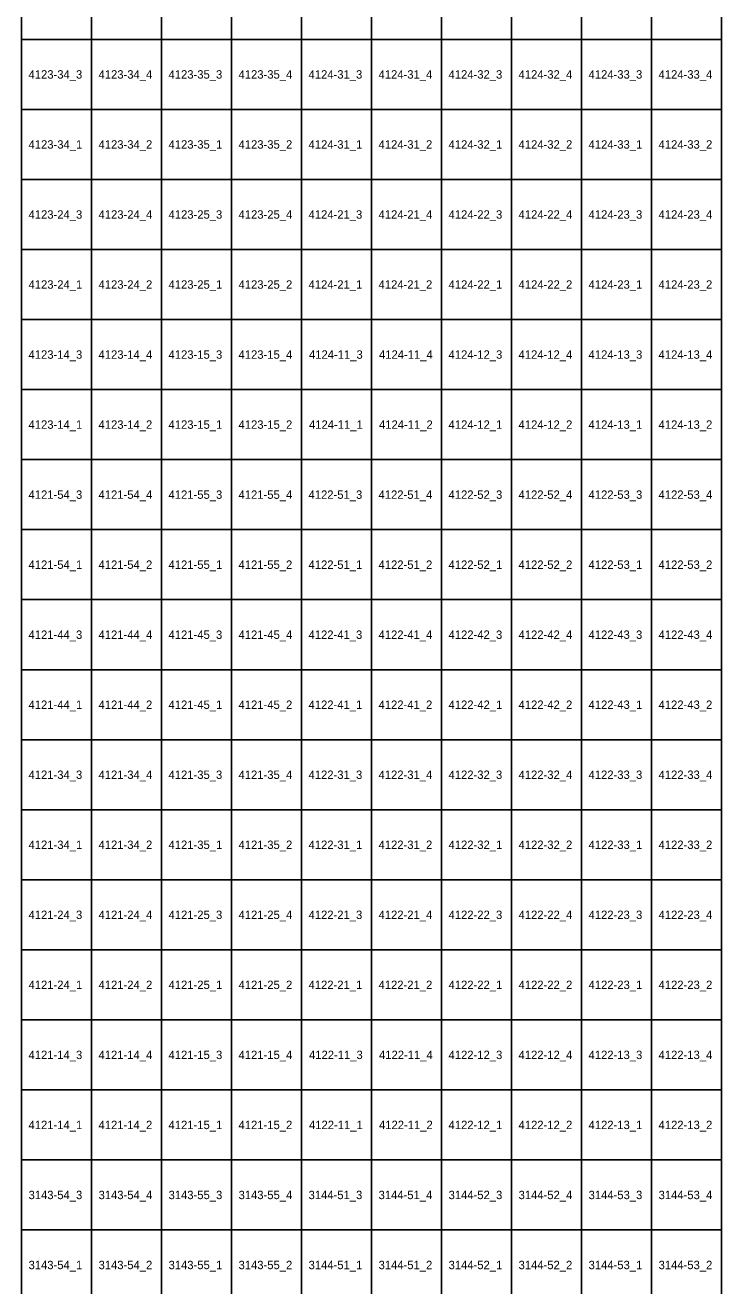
# Model space of a CAD drawing. Extents: x 312500 to 765000, y 172500 to 440000.
# Drawn here: x 365129 to 389827, y 295507 to 340507 of the extents above; entities that cross this region are included whole.
import ezdxf

# ---------------------------------------------------------------- set-up
doc = ezdxf.new("R2010")
doc.units = 0
doc.layers.add('Topo5_ramis_TKS2025', color=7, linetype='Continuous')
doc.layers.add('Topo5_ramis_TKS2025_Nr', color=7, linetype='Continuous')

msp = doc.modelspace()

# ---------------------------------------------------------------- linework, layer by layer
at = {"layer": 'Topo5_ramis_TKS2025'}
for points in [[(365000, 340000), (365000, 342500), (367500, 342500), (367500, 340000), (365000, 340000)], [(367500, 340000), (367500, 342500), (370000, 342500), (370000, 340000), (367500, 340000)], [(370000, 340000), (370000, 342500), (372500, 342500), (372500, 340000), (370000, 340000)], [(372500, 340000), (372500, 342500), (375000, 342500), (375000, 340000), (372500, 340000)], [(375000, 340000), (375000, 342500), (377500, 342500), (377500, 340000), (375000, 340000)], [(377500, 340000), (377500, 342500), (380000, 342500), (380000, 340000), (377500, 340000)], [(380000, 340000), (380000, 342500), (382500, 342500), (382500, 340000), (380000, 340000)], [(382500, 340000), (382500, 342500), (385000, 342500), (385000, 340000), (382500, 340000)], [(385000, 340000), (385000, 342500), (387500, 342500), (387500, 340000), (385000, 340000)], [(387500, 340000), (387500, 342500), (390000, 342500), (390000, 340000), (387500, 340000)], [(365000, 337500), (365000, 340000), (367500, 340000), (367500, 337500), (365000, 337500)], [(367500, 337500), (367500, 340000), (370000, 340000), (370000, 337500), (367500, 337500)], [(370000, 337500), (370000, 340000), (372500, 340000), (372500, 337500), (370000, 337500)], [(372500, 337500), (372500, 340000), (375000, 340000), (375000, 337500), (372500, 337500)], [(375000, 337500), (375000, 340000), (377500, 340000), (377500, 337500), (375000, 337500)], [(377500, 337500), (377500, 340000), (380000, 340000), (380000, 337500), (377500, 337500)], [(380000, 337500), (380000, 340000), (382500, 340000), (382500, 337500), (380000, 337500)], [(382500, 337500), (382500, 340000), (385000, 340000), (385000, 337500), (382500, 337500)], [(385000, 337500), (385000, 340000), (387500, 340000), (387500, 337500), (385000, 337500)], [(387500, 337500), (387500, 340000), (390000, 340000), (390000, 337500), (387500, 337500)], [(365000, 335000), (365000, 337500), (367500, 337500), (367500, 335000), (365000, 335000)], [(367500, 335000), (367500, 337500), (370000, 337500), (370000, 335000), (367500, 335000)], [(370000, 335000), (370000, 337500), (372500, 337500), (372500, 335000), (370000, 335000)], [(372500, 335000), (372500, 337500), (375000, 337500), (375000, 335000), (372500, 335000)], [(375000, 335000), (375000, 337500), (377500, 337500), (377500, 335000), (375000, 335000)], [(377500, 335000), (377500, 337500), (380000, 337500), (380000, 335000), (377500, 335000)], [(380000, 335000), (380000, 337500), (382500, 337500), (382500, 335000), (380000, 335000)], [(382500, 335000), (382500, 337500), (385000, 337500), (385000, 335000), (382500, 335000)], [(385000, 335000), (385000, 337500), (387500, 337500), (387500, 335000), (385000, 335000)], [(387500, 335000), (387500, 337500), (390000, 337500), (390000, 335000), (387500, 335000)], [(365000, 332500), (365000, 335000), (367500, 335000), (367500, 332500), (365000, 332500)], [(367500, 332500), (367500, 335000), (370000, 335000), (370000, 332500), (367500, 332500)], [(370000, 332500), (370000, 335000), (372500, 335000), (372500, 332500), (370000, 332500)], [(372500, 332500), (372500, 335000), (375000, 335000), (375000, 332500), (372500, 332500)], [(375000, 332500), (375000, 335000), (377500, 335000), (377500, 332500), (375000, 332500)], [(377500, 332500), (377500, 335000), (380000, 335000), (380000, 332500), (377500, 332500)], [(380000, 332500), (380000, 335000), (382500, 335000), (382500, 332500), (380000, 332500)], [(382500, 332500), (382500, 335000), (385000, 335000), (385000, 332500), (382500, 332500)], [(385000, 332500), (385000, 335000), (387500, 335000), (387500, 332500), (385000, 332500)], [(387500, 332500), (387500, 335000), (390000, 335000), (390000, 332500), (387500, 332500)], [(365000, 330000), (365000, 332500), (367500, 332500), (367500, 330000), (365000, 330000)], [(367500, 330000), (367500, 332500), (370000, 332500), (370000, 330000), (367500, 330000)], [(370000, 330000), (370000, 332500), (372500, 332500), (372500, 330000), (370000, 330000)], [(372500, 330000), (372500, 332500), (375000, 332500), (375000, 330000), (372500, 330000)], [(375000, 330000), (375000, 332500), (377500, 332500), (377500, 330000), (375000, 330000)], [(377500, 330000), (377500, 332500), (380000, 332500), (380000, 330000), (377500, 330000)], [(380000, 330000), (380000, 332500), (382500, 332500), (382500, 330000), (380000, 330000)], [(382500, 330000), (382500, 332500), (385000, 332500), (385000, 330000), (382500, 330000)], [(385000, 330000), (385000, 332500), (387500, 332500), (387500, 330000), (385000, 330000)], [(387500, 330000), (387500, 332500), (390000, 332500), (390000, 330000), (387500, 330000)], [(365000, 327500), (365000, 330000), (367500, 330000), (367500, 327500), (365000, 327500)], [(367500, 327500), (367500, 330000), (370000, 330000), (370000, 327500), (367500, 327500)], [(370000, 327500), (370000, 330000), (372500, 330000), (372500, 327500), (370000, 327500)], [(372500, 327500), (372500, 330000), (375000, 330000), (375000, 327500), (372500, 327500)], [(375000, 327500), (375000, 330000), (377500, 330000), (377500, 327500), (375000, 327500)], [(377500, 327500), (377500, 330000), (380000, 330000), (380000, 327500), (377500, 327500)], [(380000, 327500), (380000, 330000), (382500, 330000), (382500, 327500), (380000, 327500)], [(382500, 327500), (382500, 330000), (385000, 330000), (385000, 327500), (382500, 327500)], [(385000, 327500), (385000, 330000), (387500, 330000), (387500, 327500), (385000, 327500)], [(387500, 327500), (387500, 330000), (390000, 330000), (390000, 327500), (387500, 327500)], [(365000, 325000), (365000, 327500), (367500, 327500), (367500, 325000), (365000, 325000)], [(367500, 325000), (367500, 327500), (370000, 327500), (370000, 325000), (367500, 325000)], [(370000, 325000), (370000, 327500), (372500, 327500), (372500, 325000), (370000, 325000)], [(372500, 325000), (372500, 327500), (375000, 327500), (375000, 325000), (372500, 325000)], [(375000, 325000), (375000, 327500), (377500, 327500), (377500, 325000), (375000, 325000)], [(377500, 325000), (377500, 327500), (380000, 327500), (380000, 325000), (377500, 325000)], [(380000, 325000), (380000, 327500), (382500, 327500), (382500, 325000), (380000, 325000)], [(382500, 325000), (382500, 327500), (385000, 327500), (385000, 325000), (382500, 325000)], [(385000, 325000), (385000, 327500), (387500, 327500), (387500, 325000), (385000, 325000)], [(387500, 325000), (387500, 327500), (390000, 327500), (390000, 325000), (387500, 325000)], [(365000, 322500), (365000, 325000), (367500, 325000), (367500, 322500), (365000, 322500)], [(367500, 322500), (367500, 325000), (370000, 325000), (370000, 322500), (367500, 322500)], [(370000, 322500), (370000, 325000), (372500, 325000), (372500, 322500), (370000, 322500)], [(372500, 322500), (372500, 325000), (375000, 325000), (375000, 322500), (372500, 322500)], [(375000, 322500), (375000, 325000), (377500, 325000), (377500, 322500), (375000, 322500)], [(377500, 322500), (377500, 325000), (380000, 325000), (380000, 322500), (377500, 322500)], [(380000, 322500), (380000, 325000), (382500, 325000), (382500, 322500), (380000, 322500)], [(382500, 322500), (382500, 325000), (385000, 325000), (385000, 322500), (382500, 322500)], [(385000, 322500), (385000, 325000), (387500, 325000), (387500, 322500), (385000, 322500)], [(387500, 322500), (387500, 325000), (390000, 325000), (390000, 322500), (387500, 322500)], [(365000, 320000), (365000, 322500), (367500, 322500), (367500, 320000), (365000, 320000)], [(367500, 320000), (367500, 322500), (370000, 322500), (370000, 320000), (367500, 320000)], [(370000, 320000), (370000, 322500), (372500, 322500), (372500, 320000), (370000, 320000)], [(372500, 320000), (372500, 322500), (375000, 322500), (375000, 320000), (372500, 320000)], [(375000, 320000), (375000, 322500), (377500, 322500), (377500, 320000), (375000, 320000)], [(377500, 320000), (377500, 322500), (380000, 322500), (380000, 320000), (377500, 320000)], [(380000, 320000), (380000, 322500), (382500, 322500), (382500, 320000), (380000, 320000)], [(382500, 320000), (382500, 322500), (385000, 322500), (385000, 320000), (382500, 320000)], [(385000, 320000), (385000, 322500), (387500, 322500), (387500, 320000), (385000, 320000)], [(387500, 320000), (387500, 322500), (390000, 322500), (390000, 320000), (387500, 320000)], [(365000, 317500), (365000, 320000), (367500, 320000), (367500, 317500), (365000, 317500)], [(367500, 317500), (367500, 320000), (370000, 320000), (370000, 317500), (367500, 317500)], [(370000, 317500), (370000, 320000), (372500, 320000), (372500, 317500), (370000, 317500)], [(372500, 317500), (372500, 320000), (375000, 320000), (375000, 317500), (372500, 317500)], [(375000, 317500), (375000, 320000), (377500, 320000), (377500, 317500), (375000, 317500)], [(377500, 317500), (377500, 320000), (380000, 320000), (380000, 317500), (377500, 317500)], [(380000, 317500), (380000, 320000), (382500, 320000), (382500, 317500), (380000, 317500)], [(382500, 317500), (382500, 320000), (385000, 320000), (385000, 317500), (382500, 317500)], [(385000, 317500), (385000, 320000), (387500, 320000), (387500, 317500), (385000, 317500)], [(387500, 317500), (387500, 320000), (390000, 320000), (390000, 317500), (387500, 317500)], [(365000, 315000), (365000, 317500), (367500, 317500), (367500, 315000), (365000, 315000)], [(367500, 315000), (367500, 317500), (370000, 317500), (370000, 315000), (367500, 315000)], [(370000, 315000), (370000, 317500), (372500, 317500), (372500, 315000), (370000, 315000)], [(372500, 315000), (372500, 317500), (375000, 317500), (375000, 315000), (372500, 315000)], [(375000, 315000), (375000, 317500), (377500, 317500), (377500, 315000), (375000, 315000)], [(377500, 315000), (377500, 317500), (380000, 317500), (380000, 315000), (377500, 315000)], [(380000, 315000), (380000, 317500), (382500, 317500), (382500, 315000), (380000, 315000)], [(382500, 315000), (382500, 317500), (385000, 317500), (385000, 315000), (382500, 315000)], [(385000, 315000), (385000, 317500), (387500, 317500), (387500, 315000), (385000, 315000)], [(387500, 315000), (387500, 317500), (390000, 317500), (390000, 315000), (387500, 315000)], [(365000, 312500), (365000, 315000), (367500, 315000), (367500, 312500), (365000, 312500)], [(367500, 312500), (367500, 315000), (370000, 315000), (370000, 312500), (367500, 312500)], [(370000, 312500), (370000, 315000), (372500, 315000), (372500, 312500), (370000, 312500)], [(372500, 312500), (372500, 315000), (375000, 315000), (375000, 312500), (372500, 312500)], [(375000, 312500), (375000, 315000), (377500, 315000), (377500, 312500), (375000, 312500)], [(377500, 312500), (377500, 315000), (380000, 315000), (380000, 312500), (377500, 312500)], [(380000, 312500), (380000, 315000), (382500, 315000), (382500, 312500), (380000, 312500)], [(382500, 312500), (382500, 315000), (385000, 315000), (385000, 312500), (382500, 312500)], [(385000, 312500), (385000, 315000), (387500, 315000), (387500, 312500), (385000, 312500)], [(387500, 312500), (387500, 315000), (390000, 315000), (390000, 312500), (387500, 312500)], [(365000, 310000), (365000, 312500), (367500, 312500), (367500, 310000), (365000, 310000)], [(367500, 310000), (367500, 312500), (370000, 312500), (370000, 310000), (367500, 310000)], [(370000, 310000), (370000, 312500), (372500, 312500), (372500, 310000), (370000, 310000)], [(372500, 310000), (372500, 312500), (375000, 312500), (375000, 310000), (372500, 310000)], [(375000, 310000), (375000, 312500), (377500, 312500), (377500, 310000), (375000, 310000)], [(377500, 310000), (377500, 312500), (380000, 312500), (380000, 310000), (377500, 310000)], [(380000, 310000), (380000, 312500), (382500, 312500), (382500, 310000), (380000, 310000)], [(382500, 310000), (382500, 312500), (385000, 312500), (385000, 310000), (382500, 310000)], [(385000, 310000), (385000, 312500), (387500, 312500), (387500, 310000), (385000, 310000)], [(387500, 310000), (387500, 312500), (390000, 312500), (390000, 310000), (387500, 310000)], [(365000, 307500), (365000, 310000), (367500, 310000), (367500, 307500), (365000, 307500)], [(367500, 307500), (367500, 310000), (370000, 310000), (370000, 307500), (367500, 307500)], [(370000, 307500), (370000, 310000), (372500, 310000), (372500, 307500), (370000, 307500)], [(372500, 307500), (372500, 310000), (375000, 310000), (375000, 307500), (372500, 307500)], [(375000, 307500), (375000, 310000), (377500, 310000), (377500, 307500), (375000, 307500)], [(377500, 307500), (377500, 310000), (380000, 310000), (380000, 307500), (377500, 307500)], [(380000, 307500), (380000, 310000), (382500, 310000), (382500, 307500), (380000, 307500)], [(382500, 307500), (382500, 310000), (385000, 310000), (385000, 307500), (382500, 307500)], [(385000, 307500), (385000, 310000), (387500, 310000), (387500, 307500), (385000, 307500)], [(387500, 307500), (387500, 310000), (390000, 310000), (390000, 307500), (387500, 307500)], [(365000, 305000), (365000, 307500), (367500, 307500), (367500, 305000), (365000, 305000)], [(367500, 305000), (367500, 307500), (370000, 307500), (370000, 305000), (367500, 305000)], [(370000, 305000), (370000, 307500), (372500, 307500), (372500, 305000), (370000, 305000)], [(372500, 305000), (372500, 307500), (375000, 307500), (375000, 305000), (372500, 305000)], [(375000, 305000), (375000, 307500), (377500, 307500), (377500, 305000), (375000, 305000)], [(377500, 305000), (377500, 307500), (380000, 307500), (380000, 305000), (377500, 305000)], [(380000, 305000), (380000, 307500), (382500, 307500), (382500, 305000), (380000, 305000)], [(382500, 305000), (382500, 307500), (385000, 307500), (385000, 305000), (382500, 305000)], [(385000, 305000), (385000, 307500), (387500, 307500), (387500, 305000), (385000, 305000)], [(387500, 305000), (387500, 307500), (390000, 307500), (390000, 305000), (387500, 305000)], [(365000, 302500), (365000, 305000), (367500, 305000), (367500, 302500), (365000, 302500)], [(367500, 302500), (367500, 305000), (370000, 305000), (370000, 302500), (367500, 302500)], [(370000, 302500), (370000, 305000), (372500, 305000), (372500, 302500), (370000, 302500)], [(372500, 302500), (372500, 305000), (375000, 305000), (375000, 302500), (372500, 302500)], [(375000, 302500), (375000, 305000), (377500, 305000), (377500, 302500), (375000, 302500)], [(377500, 302500), (377500, 305000), (380000, 305000), (380000, 302500), (377500, 302500)], [(380000, 302500), (380000, 305000), (382500, 305000), (382500, 302500), (380000, 302500)], [(382500, 302500), (382500, 305000), (385000, 305000), (385000, 302500), (382500, 302500)], [(385000, 302500), (385000, 305000), (387500, 305000), (387500, 302500), (385000, 302500)], [(387500, 302500), (387500, 305000), (390000, 305000), (390000, 302500), (387500, 302500)], [(365000, 300000), (365000, 302500), (367500, 302500), (367500, 300000), (365000, 300000)], [(367500, 300000), (367500, 302500), (370000, 302500), (370000, 300000), (367500, 300000)], [(370000, 300000), (370000, 302500), (372500, 302500), (372500, 300000), (370000, 300000)], [(372500, 300000), (372500, 302500), (375000, 302500), (375000, 300000), (372500, 300000)], [(375000, 300000), (375000, 302500), (377500, 302500), (377500, 300000), (375000, 300000)], [(377500, 300000), (377500, 302500), (380000, 302500), (380000, 300000), (377500, 300000)], [(380000, 300000), (380000, 302500), (382500, 302500), (382500, 300000), (380000, 300000)], [(382500, 300000), (382500, 302500), (385000, 302500), (385000, 300000), (382500, 300000)], [(385000, 300000), (385000, 302500), (387500, 302500), (387500, 300000), (385000, 300000)], [(387500, 300000), (387500, 302500), (390000, 302500), (390000, 300000), (387500, 300000)], [(365000, 297500), (365000, 300000), (367500, 300000), (367500, 297500), (365000, 297500)], [(367500, 297500), (367500, 300000), (370000, 300000), (370000, 297500), (367500, 297500)], [(370000, 297500), (370000, 300000), (372500, 300000), (372500, 297500), (370000, 297500)], [(372500, 297500), (372500, 300000), (375000, 300000), (375000, 297500), (372500, 297500)], [(375000, 297500), (375000, 300000), (377500, 300000), (377500, 297500), (375000, 297500)], [(377500, 297500), (377500, 300000), (380000, 300000), (380000, 297500), (377500, 297500)], [(380000, 297500), (380000, 300000), (382500, 300000), (382500, 297500), (380000, 297500)], [(382500, 297500), (382500, 300000), (385000, 300000), (385000, 297500), (382500, 297500)], [(385000, 297500), (385000, 300000), (387500, 300000), (387500, 297500), (385000, 297500)], [(387500, 297500), (387500, 300000), (390000, 300000), (390000, 297500), (387500, 297500)], [(365000, 295000), (365000, 297500), (367500, 297500), (367500, 295000), (365000, 295000)], [(367500, 295000), (367500, 297500), (370000, 297500), (370000, 295000), (367500, 295000)], [(370000, 295000), (370000, 297500), (372500, 297500), (372500, 295000), (370000, 295000)], [(372500, 295000), (372500, 297500), (375000, 297500), (375000, 295000), (372500, 295000)], [(375000, 295000), (375000, 297500), (377500, 297500), (377500, 295000), (375000, 295000)], [(377500, 295000), (377500, 297500), (380000, 297500), (380000, 295000), (377500, 295000)], [(380000, 295000), (380000, 297500), (382500, 297500), (382500, 295000), (380000, 295000)], [(382500, 295000), (382500, 297500), (385000, 297500), (385000, 295000), (382500, 295000)], [(385000, 295000), (385000, 297500), (387500, 297500), (387500, 295000), (385000, 295000)], [(387500, 295000), (387500, 297500), (390000, 297500), (390000, 295000), (387500, 295000)]]:
    msp.add_lwpolyline(points, dxfattribs=at)

# ---------------------------------------------------------------- texts
at = {"layer": 'Topo5_ramis_TKS2025_Nr'}
for s, p in [('4123-34_3', (365248, 338600)), ('4123-34_4', (367748, 338600)), ('4123-35_3', (370248, 338600)), ('4123-35_4', (372748, 338600)), ('4124-31_3', (375248, 338600)), ('4124-31_4', (377748, 338600)), ('4124-32_3', (380248, 338600)), ('4124-32_4', (382748, 338600)), ('4124-33_3', (385248, 338600)), ('4124-33_4', (387748, 338600)), ('4123-34_1', (365248, 336100)), ('4123-34_2', (367748, 336100)), ('4123-35_1', (370248, 336100)), ('4123-35_2', (372748, 336100)), ('4124-31_1', (375248, 336100)), ('4124-31_2', (377748, 336100)), ('4124-32_1', (380248, 336100)), ('4124-32_2', (382748, 336100)), ('4124-33_1', (385248, 336100)), ('4124-33_2', (387748, 336100)), ('4123-24_3', (365248, 333600)), ('4123-24_4', (367748, 333600)), ('4123-25_3', (370248, 333600)), ('4123-25_4', (372748, 333600)), ('4124-21_3', (375248, 333600)), ('4124-21_4', (377748, 333600)), ('4124-22_3', (380248, 333600)), ('4124-22_4', (382748, 333600)), ('4124-23_3', (385248, 333600)), ('4124-23_4', (387748, 333600)), ('4123-24_1', (365248, 331100)), ('4123-24_2', (367748, 331100)), ('4123-25_1', (370248, 331100)), ('4123-25_2', (372748, 331100)), ('4124-21_1', (375248, 331100)), ('4124-21_2', (377748, 331100)), ('4124-22_1', (380248, 331100)), ('4124-22_2', (382748, 331100)), ('4124-23_1', (385248, 331100)), ('4124-23_2', (387748, 331100)), ('4123-14_3', (365248, 328600)), ('4123-14_4', (367748, 328600)), ('4123-15_3', (370248, 328600)), ('4123-15_4', (372748, 328600)), ('4124-11_3', (375264, 328600)), ('4124-11_4', (377764, 328600)), ('4124-12_3', (380248, 328600)), ('4124-12_4', (382748, 328600)), ('4124-13_3', (385248, 328600)), ('4124-13_4', (387748, 328600)), ('4123-14_1', (365248, 326100)), ('4123-14_2', (367748, 326100)), ('4123-15_1', (370248, 326100)), ('4123-15_2', (372748, 326100)), ('4124-11_1', (375264, 326100)), ('4124-11_2', (377764, 326100)), ('4124-12_1', (380248, 326100)), ('4124-12_2', (382748, 326100)), ('4124-13_1', (385248, 326100)), ('4124-13_2', (387748, 326100)), ('4121-54_3', (365248, 323600)), ('4121-54_4', (367748, 323600)), ('4121-55_3', (370248, 323600)), ('4121-55_4', (372748, 323600)), ('4122-51_3', (375248, 323600)), ('4122-51_4', (377748, 323600)), ('4122-52_3', (380248, 323600)), ('4122-52_4', (382748, 323600)), ('4122-53_3', (385248, 323600)), ('4122-53_4', (387748, 323600)), ('4121-54_1', (365248, 321100)), ('4121-54_2', (367748, 321100)), ('4121-55_1', (370248, 321100)), ('4121-55_2', (372748, 321100)), ('4122-51_1', (375248, 321100)), ('4122-51_2', (377748, 321100)), ('4122-52_1', (380248, 321100)), ('4122-52_2', (382748, 321100)), ('4122-53_1', (385248, 321100)), ('4122-53_2', (387748, 321100)), ('4121-44_3', (365248, 318600)), ('4121-44_4', (367748, 318600)), ('4121-45_3', (370248, 318600)), ('4121-45_4', (372748, 318600)), ('4122-41_3', (375248, 318600)), ('4122-41_4', (377748, 318600)), ('4122-42_3', (380248, 318600)), ('4122-42_4', (382748, 318600)), ('4122-43_3', (385248, 318600)), ('4122-43_4', (387748, 318600)), ('4121-44_1', (365248, 316100)), ('4121-44_2', (367748, 316100)), ('4121-45_1', (370248, 316100)), ('4121-45_2', (372748, 316100)), ('4122-41_1', (375248, 316100)), ('4122-41_2', (377748, 316100)), ('4122-42_1', (380248, 316100)), ('4122-42_2', (382748, 316100)), ('4122-43_1', (385248, 316100)), ('4122-43_2', (387748, 316100)), ('4121-34_3', (365248, 313600)), ('4121-34_4', (367748, 313600)), ('4121-35_3', (370248, 313600)), ('4121-35_4', (372748, 313600)), ('4122-31_3', (375248, 313600)), ('4122-31_4', (377748, 313600)), ('4122-32_3', (380248, 313600)), ('4122-32_4', (382748, 313600)), ('4122-33_3', (385248, 313600)), ('4122-33_4', (387748, 313600)), ('4121-34_1', (365248, 311100)), ('4121-34_2', (367748, 311100)), ('4121-35_1', (370248, 311100)), ('4121-35_2', (372748, 311100)), ('4122-31_1', (375248, 311100)), ('4122-31_2', (377748, 311100)), ('4122-32_1', (380248, 311100)), ('4122-32_2', (382748, 311100)), ('4122-33_1', (385248, 311100)), ('4122-33_2', (387748, 311100)), ('4121-24_3', (365248, 308600)), ('4121-24_4', (367748, 308600)), ('4121-25_3', (370248, 308600)), ('4121-25_4', (372748, 308600)), ('4122-21_3', (375248, 308600)), ('4122-21_4', (377748, 308600)), ('4122-22_3', (380248, 308600)), ('4122-22_4', (382748, 308600)), ('4122-23_3', (385248, 308600)), ('4122-23_4', (387748, 308600)), ('4121-24_1', (365248, 306100)), ('4121-24_2', (367748, 306100)), ('4121-25_1', (370248, 306100)), ('4121-25_2', (372748, 306100)), ('4122-21_1', (375248, 306100)), ('4122-21_2', (377748, 306100)), ('4122-22_1', (380248, 306100)), ('4122-22_2', (382748, 306100)), ('4122-23_1', (385248, 306100)), ('4122-23_2', (387748, 306100)), ('4121-14_3', (365248, 303600)), ('4121-14_4', (367748, 303600)), ('4121-15_3', (370248, 303600)), ('4121-15_4', (372748, 303600)), ('4122-11_3', (375264, 303600)), ('4122-11_4', (377764, 303600)), ('4122-12_3', (380248, 303600)), ('4122-12_4', (382748, 303600)), ('4122-13_3', (385248, 303600)), ('4122-13_4', (387748, 303600)), ('4121-14_1', (365248, 301100)), ('4121-14_2', (367748, 301100)), ('4121-15_1', (370248, 301100)), ('4121-15_2', (372748, 301100)), ('4122-11_1', (375264, 301100)), ('4122-11_2', (377764, 301100)), ('4122-12_1', (380248, 301100)), ('4122-12_2', (382748, 301100)), ('4122-13_1', (385248, 301100)), ('4122-13_2', (387748, 301100)), ('3143-54_3', (365248, 298600)), ('3143-54_4', (367748, 298600)), ('3143-55_3', (370248, 298600)), ('3143-55_4', (372748, 298600)), ('3144-51_3', (375248, 298600)), ('3144-51_4', (377748, 298600)), ('3144-52_3', (380248, 298600)), ('3144-52_4', (382748, 298600)), ('3144-53_3', (385248, 298600)), ('3144-53_4', (387748, 298600)), ('3143-54_1', (365248, 296100)), ('3143-54_2', (367748, 296100)), ('3143-55_1', (370248, 296100)), ('3143-55_2', (372748, 296100)), ('3144-51_1', (375248, 296100)), ('3144-51_2', (377748, 296100)), ('3144-52_1', (380248, 296100)), ('3144-52_2', (382748, 296100)), ('3144-53_1', (385248, 296100)), ('3144-53_2', (387748, 296100))]:
    msp.add_text(s, height=300, dxfattribs=at).set_placement(p)

doc.saveas('drawing.dxf')
